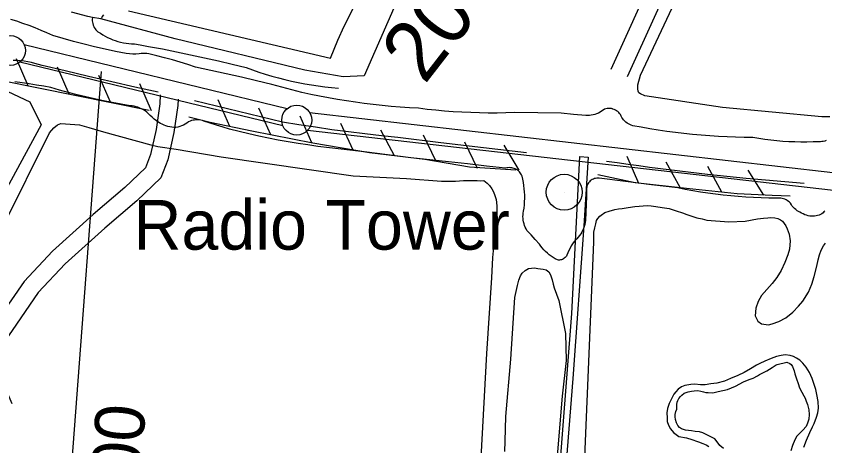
# Model space of a CAD drawing. Extents: x 3704301 to 3742427, y 506229 to 532009.
# Drawn here: x 3715113 to 3716465, y 521733 to 522452 of the extents above; entities that cross this region are included whole.
import ezdxf

# ---------------------------------------------------------------- set-up
doc = ezdxf.new("R2010")
doc.units = 0
for name, color, linetype in [('V-CHAN-DOCK', 7, 'Continuous'), ('V-FLOD-BASE', 7, 'Continuous'), ('V-LEVE-TOET', 7, 'Continuous'), ('V-RIVR-RANG', 7, 'Continuous'), ('V-RIVR-RANG-IDEN', 7, 'Continuous'), ('V-ROAD-CNTR', 7, 'Continuous'), ('V-RRAP-FSHR', 7, 'Continuous'), ('V-SITE-OTLN', 7, 'Continuous'), ('V-SITE-VEGE', 7, 'Continuous'), ('V-SURV-IDEN', 7, 'Continuous'), ('V-SURV-LINE', 7, 'Continuous'), ('V-TOPO-SHOR', 7, 'Continuous'), ('V-TOPO-TOWR', 7, 'Continuous'), ('V-UTIL-LINE', 7, 'Continuous')]:
    doc.layers.add(name, color=color, linetype=linetype)

msp = doc.modelspace()

# ---------------------------------------------------------------- linework, layer by layer
at = {"layer": 'V-CHAN-DOCK'}
msp.add_lwpolyline([(3716068.9, 522216.5), (3716061.6, 522101.6), (3716043.5, 521845.9), (3716027.3, 521642.6), (3716007.2, 521392.8), (3715985.9, 521141.3), (3715970.4, 520923.8), (3715961, 520923.9), (3715976.3, 521159.3), (3715969.4, 521160.2), (3715969.9, 521169.4), (3715977.2, 521168.7), (3715991.5, 521326.2), (3716018.5, 521652), (3716041.7, 521954.7), (3716055, 522217.2), (3716068.9, 522216.5)], dxfattribs=at)
at = {"layer": 'V-FLOD-BASE'}
for points in [[(3715350.3, 522324.8), (3715311.4, 522333.5), (3715272.5, 522342.3), (3715233.7, 522351.3), (3715194.9, 522360.4), (3715156.1, 522369.7), (3715150.2, 522371.5), (3715144.2, 522373.2), (3715138.2, 522374.6), (3715132.2, 522375.7), (3715126.1, 522376.7), (3715120, 522377.4), (3715113.8, 522377.9), (3715107.7, 522378.1)], [(3715965.9, 522223.4), (3715894.2, 522231.6), (3715822.6, 522240.1), (3715751, 522248.9), (3715723.3, 522251.8), (3715695.7, 522255), (3715668.1, 522258.5), (3715640.5, 522262.2), (3715613, 522266.2), (3715585.5, 522270.4), (3715558.1, 522274.9), (3715521.3, 522283.8), (3715484.5, 522292.6), (3715447.8, 522301.4), (3715411, 522310.2)], [(3716430.2, 522172.2), (3716397.8, 522174.7), (3716365.4, 522177.5), (3716333.1, 522180.5), (3716300.8, 522183.8), (3716268.5, 522187.2), (3716236.2, 522191), (3716204, 522194.9), (3716171.8, 522199.1), (3716153.7, 522201.6), (3716135.7, 522204.2), (3716117.6, 522206.7), (3716099.6, 522209.2)]]:
    msp.add_lwpolyline(points, dxfattribs=at)
at = {"layer": 'V-LEVE-TOET'}
for points in [[(3715324.5, 522389.5), (3715321.7, 522389.4), (3715318.5, 522389), (3715313, 522388.7), (3715307.5, 522388.7), (3715302.1, 522389), (3715296.6, 522389.6), (3715278.9, 522393.2), (3715261.3, 522397), (3715243.7, 522401), (3715226.2, 522405.3), (3715208.7, 522409.9), (3715191.3, 522414.6), (3715174, 522419.7), (3715164.2, 522424.1), (3715154.3, 522428.3), (3715144.3, 522432.4), (3715134.2, 522436.3), (3715124.1, 522440), (3715113.9, 522443.5), (3715103.7, 522446.8)], [(3716096.6, 522296.7), (3716094.1, 522294.8), (3716091.5, 522293), (3716088.9, 522291.5), (3716086.1, 522290.1), (3716083.2, 522288.9), (3716080.3, 522287.8), (3716077.3, 522287), (3716074.2, 522286.4), (3716071.2, 522286), (3716068.1, 522285.8), (3716065, 522285.7), (3716044.4, 522287.8), (3716023.9, 522289.7), (3715945.9, 522290.7), (3715931.3, 522290.2), (3715916.7, 522290), (3715902, 522290), (3715887.4, 522290.2), (3715872.7, 522290.7), (3715858.1, 522291.3), (3715843.5, 522292.2), (3715828.9, 522293.3), (3715814.3, 522294.7), (3715799.7, 522296.2), (3715785.2, 522298), (3715770.1, 522298.9), (3715755, 522299.9), (3715739.9, 522301.2), (3715724.8, 522302.6), (3715709.8, 522304.3), (3715694.8, 522306.1), (3715679.8, 522308.1), (3715664.8, 522310.4), (3715649.9, 522312.8), (3715635, 522315.5), (3715620.1, 522318.3), (3715605.3, 522321.3), (3715590.5, 522324.6), (3715565.3, 522331.2), (3715540, 522337.7), (3715514.7, 522344), (3715489.3, 522350), (3715463.8, 522355.8), (3715438.4, 522361.4), (3715412.8, 522366.8), (3715399.9, 522371.1), (3715387, 522375.1), (3715374, 522378.9), (3715360.9, 522382.5), (3715347.7, 522385.9), (3715334.5, 522389), (3715331.3, 522389.4), (3715328.1, 522389.6), (3715324.5, 522389.5)], [(3715567.5, 522241.8), (3715551, 522244.8), (3715534.6, 522248), (3715518.2, 522251.5), (3715501.9, 522255.1), (3715485.6, 522259), (3715469.4, 522263.2), (3715458.6, 522266.3), (3715447.9, 522269.5), (3715437.2, 522273), (3715426.5, 522276.6), (3715424, 522277.5), (3715421.5, 522278.1), (3715418.9, 522278.5), (3715416.3, 522278.7), (3715413.6, 522278.7), (3715411, 522278.4), (3715408.4, 522277.9), (3715405.9, 522277.3), (3715403.4, 522276.4), (3715401, 522275.3), (3715398.3, 522273.3), (3715395.4, 522271.6), (3715392.4, 522270), (3715389.3, 522268.7), (3715386.2, 522267.5), (3715383, 522266.6), (3715379.7, 522265.8), (3715376.3, 522266), (3715373, 522266.3), (3715369.7, 522266.9), (3715366.4, 522267.7), (3715363.2, 522268.6), (3715360.1, 522269.8), (3715357, 522271.2), (3715354.1, 522272.8), (3715351.2, 522274.5), (3715347.4, 522277.1), (3715343.7, 522279.9), (3715340.2, 522282.9), (3715336.8, 522286.1), (3715333.5, 522289.4), (3715331, 522291.5), (3715328.3, 522293.5), (3715325.5, 522295.3), (3715322.5, 522296.9), (3715319.5, 522298.3), (3715316.4, 522299.6), (3715313.2, 522300.6), (3715309.9, 522301.4), (3715306.6, 522301.9), (3715303.3, 522302.3), (3715288.4, 522304.8), (3715273.5, 522307.6), (3715258.7, 522310.6), (3715243.9, 522313.7), (3715229.2, 522317.1), (3715214.5, 522320.6), (3715199.8, 522324.4), (3715185.2, 522328.3), (3715170.7, 522332.5), (3715158.7, 522334.8), (3715146.7, 522336.9), (3715134.6, 522338.8), (3715122.6, 522340.6), (3715110.4, 522342.1)], [(3716109.4, 522297), (3716108, 522297.4), (3716105.7, 522297.7), (3716103.4, 522297.8), (3716101.1, 522297.6), (3716098.8, 522297.3), (3716096.6, 522296.7)], [(3716129.8, 522277), (3716128.4, 522278.5), (3716126.8, 522280.5), (3716125.3, 522282.7), (3716124.1, 522285), (3716123, 522287.4), (3716121.6, 522289.2), (3716120.1, 522291), (3716118.4, 522292.5), (3716116.5, 522293.9), (3716114.5, 522295.1), (3716112.4, 522296), (3716110.2, 522296.8), (3716109.7, 522297), (3716109.4, 522297)], [(3716466.9, 522243.9), (3716464.6, 522243.1), (3716462.2, 522242.5), (3716459.9, 522242.2), (3716457.4, 522242), (3716455, 522242.1), (3716445, 522241.6), (3716434.9, 522241.4), (3716424.8, 522241.4), (3716414.7, 522241.6), (3716404.6, 522242), (3716394.5, 522242.6), (3716384.5, 522243.5), (3716374.4, 522244.6), (3716364.4, 522245.9), (3716354.4, 522247.4), (3716344.5, 522249.2), (3716330, 522249.2), (3716315.6, 522249.6), (3716301.2, 522250.1), (3716286.8, 522250.8), (3716272.4, 522251.7), (3716258, 522252.8), (3716243.6, 522254.1), (3716229.2, 522255.6), (3716214.9, 522257.3), (3716200.6, 522259.2), (3716186.3, 522261.4), (3716172.1, 522263.7), (3716157.9, 522266.2), (3716143.7, 522268.9), (3716141.2, 522269.7), (3716138.8, 522270.7), (3716136.5, 522271.9), (3716134.2, 522273.3), (3716132.1, 522274.9), (3716129.8, 522277)], [(3716063.3, 522103.5), (3716062.3, 522100.2), (3716061.2, 522097), (3716059.8, 522093.8), (3716058.3, 522090.8), (3716056.6, 522087.9), (3716054.7, 522085), (3716052.6, 522082.3), (3716050.3, 522079.7), (3716047.9, 522077.3), (3716045.4, 522075), (3716043, 522071.5), (3716040.7, 522067.8), (3716038.7, 522064.1), (3716036.8, 522060.2), (3716035.1, 522056.3), (3716033.6, 522052.2), (3716032.7, 522050.7), (3716031.7, 522049.3), (3716030.5, 522048.1), (3716029.1, 522047), (3716027.7, 522046), (3716026.1, 522045.2), (3716024.5, 522044.7), (3716022.8, 522044.3), (3716021.1, 522044.1), (3716019.3, 522044.1), (3716017.6, 522044.4), (3716014, 522046.3), (3716010.6, 522048.4), (3716007.2, 522050.6), (3716004, 522053.1), (3716000.9, 522055.7), (3715997.9, 522058.4), (3715995.1, 522061.4), (3715992.4, 522064.4), (3715989.9, 522067.6), (3715987.6, 522070.9), (3715980.7, 522078.6), (3715973.7, 522086.2), (3715966.7, 522093.8), (3715965.2, 522096.4), (3715963.8, 522099.2), (3715962.7, 522102), (3715961.8, 522104.8), (3715961.1, 522107.8), (3715960.5, 522110.8), (3715960.2, 522113.8), (3715960.1, 522116.8), (3715960.3, 522119.8), (3715960.6, 522122.8), (3715961.2, 522125.8), (3715961.9, 522131.1), (3715962.5, 522136.5), (3715962.8, 522141.8), (3715963, 522147.2), (3715963, 522152.6), (3715962.7, 522158), (3715962.3, 522163.3), (3715961.6, 522168.6), (3715960.8, 522174), (3715959.7, 522179.2), (3715958.5, 522184.5), (3715957.7, 522186.4), (3715956.6, 522188.2), (3715955.4, 522190), (3715954, 522191.6), (3715952.5, 522193.1), (3715950.9, 522194.4), (3715949.1, 522195.6), (3715947.2, 522196.5), (3715945.3, 522197.4), (3715943.3, 522198), (3715941.2, 522198.4), (3715939.1, 522198.6), (3715937, 522198.7), (3715934.9, 522198.5), (3715932.8, 522198.1), (3715930.7, 522197.6), (3715899.1, 522201.4), (3715867.5, 522205), (3715835.8, 522208.5), (3715804.2, 522211.9), (3715772.5, 522215.1), (3715733.7, 522220.3), (3715694.8, 522225.2), (3715656, 522229.8), (3715617.1, 522234.3), (3715600.5, 522236.6), (3715584, 522239.1), (3715567.5, 522241.8)], [(3716465, 522126), (3716463.3, 522124.6), (3716461.9, 522123.1), (3716459.7, 522121.6), (3716457.4, 522120.4), (3716455.1, 522119.3), (3716452.6, 522118.5), (3716450.1, 522117.9), (3716447.6, 522117.5), (3716445, 522117.3), (3716442.5, 522117.4), (3716439.9, 522117.6), (3716436.9, 522118.2), (3716434, 522119), (3716431.1, 522120), (3716428.3, 522121.2), (3716425.7, 522122.5), (3716423.1, 522124), (3716420.7, 522125.3), (3716418.4, 522126.7), (3716416.2, 522128.4), (3716414.1, 522130.2), (3716412.2, 522132.2), (3716410.4, 522134.3), (3716408.8, 522136.6), (3716407.4, 522139), (3716405.8, 522140.7), (3716404, 522142.3), (3716402, 522143.6), (3716400, 522144.8), (3716397.9, 522145.8), (3716395.7, 522146.6), (3716393.4, 522147.3), (3716391.1, 522147.7), (3716388.7, 522147.9), (3716386.3, 522147.9), (3716384, 522147.7), (3716371.2, 522147.8), (3716358.4, 522148.2), (3716345.7, 522148.7), (3716332.9, 522149.4), (3716320.1, 522150.3), (3716307.4, 522151.5), (3716294.7, 522152.8), (3716282, 522154.3), (3716269.3, 522156), (3716256.7, 522157.9), (3716244, 522160), (3716231.5, 522162.2), (3716218.9, 522164.7), (3716175.1, 522170.1), (3716131.3, 522175.5), (3716087.6, 522181), (3716085.6, 522181.2), (3716083.5, 522181.1), (3716081.5, 522180.8), (3716079.6, 522180.3), (3716077.7, 522179.6), (3716075.8, 522178.7), (3716074.1, 522177.6), (3716072.6, 522176.4), (3716071.1, 522174.9), (3716069.8, 522173.3), (3716068.7, 522171.6), (3716067.8, 522169.8), (3716067.1, 522167.9), (3716066.6, 522166), (3716066.3, 522164), (3716066, 522150.5), (3716065.6, 522137), (3716065.1, 522123.6), (3716064.6, 522110.2), (3716064.1, 522106.8), (3716063.3, 522103.5)]]:
    msp.add_lwpolyline(points, dxfattribs=at)
at = {"layer": 'V-RIVR-RANG'}
msp.add_line((3715254.7, 522359.5), (3715197.6, 521601.7), dxfattribs=at)
at = {"layer": 'V-ROAD-CNTR'}
for points in [[(3716530.9, 523278.2), (3716481.5, 523173), (3716256.5, 522692.4), (3716107, 522363)], [(3716556.9, 523263.1), (3716508.6, 523160.2), (3716283.7, 522679.8), (3716134.3, 522350.6)], [(3715240.3, 522450.1), (3715239.9, 522446.6), (3715239.9, 522444.2), (3715240.2, 522441.9), (3715240.7, 522439.6), (3715241.4, 522437.3), (3715242.3, 522435.1), (3715243.4, 522433.1), (3715244.6, 522431.1), (3715246.1, 522429.2), (3715247.7, 522427.5), (3715249.5, 522426), (3715251.5, 522424.6), (3715253.5, 522423.5), (3715257.4, 522421), (3715261.5, 522418.6), (3715265.6, 522416.5), (3715269.8, 522414.5), (3715274.1, 522412.8), (3715278.5, 522411.2), (3715282.9, 522409.8), (3715287.4, 522408.6), (3715292, 522407.7), (3715296.6, 522406.9), (3715301.2, 522406.3), (3715305.8, 522406), (3715310.5, 522405.8), (3715320.1, 522404.1), (3715334, 522401.6), (3715357.4, 522397.2), (3715380.8, 522392.5), (3715404.2, 522387.7), (3715427.5, 522382.6), (3715450.8, 522377.3), (3715474, 522371.7), (3715497.1, 522366), (3715507.8, 522362.1), (3715518.5, 522358.5), (3715529.3, 522355.1), (3715540.1, 522351.8), (3715551.1, 522348.8), (3715562, 522346.1), (3715573.1, 522343.5), (3715584.1, 522341.2), (3715595.3, 522339), (3715606.4, 522337.1), (3715617.6, 522335.4), (3715628.8, 522334), (3715640.1, 522332.7), (3715651.4, 522331.7)], [(3715258.6, 522454.1), (3715256.6, 522451.5), (3715256.1, 522450.7), (3715255.7, 522449.8), (3715255.4, 522449), (3715255.1, 522448), (3715255, 522447.6)], [(3715353.7, 522320.5), (3715352.9, 522305.3), (3715346.8, 522262.6), (3715337.5, 522220.5), (3715329.1, 522198.5), (3715294.3, 522165.7), (3715241.4, 522120.1), (3715173.3, 522059.1), (3715126.2, 522008.4), (3715088.7, 521953.9), (3715065.1, 521920), (3715057.8, 521878.4), (3715059.3, 521835.7), (3715077.7, 521792.4)], [(3715383.4, 522313.3), (3715382.8, 522302.4), (3715376.3, 522257.3), (3715366.3, 522211.9), (3715354.7, 522181.4), (3715314.4, 522143.4), (3715261.2, 522097.6), (3715194.4, 522037.6), (3715149.6, 521989.6), (3715113.4, 521936.9), (3715093.5, 521908.3), (3715087.9, 521876.3), (3715089.1, 521842.3), (3715105.3, 521804.1)]]:
    msp.add_lwpolyline(points, dxfattribs=at)
at = {"layer": 'V-RRAP-FSHR'}
for p, q in [((3715133, 522335.8), (3715113.5, 522380.6)), ((3715201.6, 522321.9), (3715182.1, 522366.7)), ((3715270.2, 522308), (3715250.7, 522352.7)), ((3715338.8, 522294), (3715319.3, 522338.8)), ((3715469.8, 522267.4), (3715450.2, 522312.1)), ((3715538.5, 522253.8), (3715518.7, 522298.4)), ((3715607.2, 522240.2), (3715587.4, 522284.9)), ((3715676.1, 522228), (3715655.5, 522272.3)), ((3715745.4, 522218.2), (3715722.3, 522261.2)), ((3715814.7, 522208.9), (3715793.6, 522253)), ((3715883.8, 522197.5), (3715862.7, 522241.5)), ((3715953.8, 522194.3), (3715928.4, 522236.1)), ((3716153.5, 522172.3), (3716134.4, 522217.3)), ((3716223.1, 522165.2), (3716199.7, 522208)), ((3716292.7, 522157.7), (3716269.1, 522200.5)), ((3716362.6, 522152.9), (3716336.5, 522194.2))]:
    msp.add_line(p, q, dxfattribs=at)
for points in [[(3714756.6, 522821), (3714942.1, 522513.1), (3715041.8, 522377.9), (3715089.2, 522344.7), (3715335, 522294.8)], [(3715948.2, 522194.7), (3715870.5, 522199.7), (3715795.9, 522212.1), (3715703.6, 522223.2), (3715609, 522239.9), (3715506.8, 522260), (3715436.9, 522274), (3715401.6, 522282.9)], [(3716406.6, 522150.8), (3716376.8, 522152.3), (3716318.1, 522155.1), (3716233.5, 522164), (3716147.6, 522173.5), (3716085, 522186.9)]]:
    msp.add_lwpolyline(points, dxfattribs=at)
at = {"layer": 'V-SITE-OTLN'}
for p, q in [((3715820.3, 522641.5), (3715694.8, 522352.1)), ((3715232.3, 522451.6), (3715205.5, 522458.9)), ((3715240.3, 522450.1), (3715232.3, 522451.6)), ((3715254.4, 522447.6), (3715240.3, 522450.1)), ((3715378.6, 522414.4), (3715254.4, 522447.6)), ((3715595.6, 522361.5), (3715378.6, 522414.4)), ((3715659.2, 522350.5), (3715595.6, 522361.5)), ((3715694.8, 522352.1), (3715659.2, 522350.5))]:
    msp.add_line(p, q, dxfattribs=at)
msp.add_lwpolyline([(3716473, 522283.5), (3716459.8, 522283.8), (3716293.7, 522299.2), (3716163.9, 522318.6), (3716156.8, 522322.2), (3716153.9, 522323.7), (3716152.7, 522326.7), (3716152.3, 522330.6), (3716152.3, 522337.5), (3716156.7, 522353.4), (3716516.2, 523119.1)], dxfattribs=at)
msp.add_lwpolyline([(3714721, 522800.8), (3714949, 522429.2), (3715003.6, 522370.7), (3715135.4, 522308.8), (3715154.3, 522270.1), (3714960.7, 521913.5), (3714957.9, 521910.7), (3714463.4, 522100.1), (3714419.6, 522133.7), (3714419.8, 522150.2), (3714462.5, 522298.7), (3714477.9, 522330), (3714677.8, 522732.3), (3714690.5, 522756.7), (3714699.8, 522769), (3714712.5, 522784.3)], close=True, dxfattribs=at)
at = {"layer": 'V-SITE-VEGE'}
for points in [[(3715090.8, 522101), (3715168.2, 522257.2), (3715175.8, 522265.3), (3715181.9, 522270.4)], [(3715181.9, 522270.4), (3715187.5, 522272.5), (3715218.7, 522270.3), (3715234, 522266.1), (3715258.9, 522258.7), (3715337.9, 522236.9), (3715349.7, 522233.8), (3715380, 522229.4), (3715455.2, 522216.6), (3715676, 522185), (3715765.5, 522180.3), (3715824, 522175.9), (3715847.2, 522176.1), (3715860.6, 522177.2), (3715869.6, 522177.4), (3715883.2, 522177.2), (3715888.5, 522176.8), (3715894.7, 522177.2)], [(3715894.7, 522177.2), (3715900.3, 522173), (3715904.1, 522169.1), (3715908.2, 522163.5), (3715910.9, 522158.3), (3715913.2, 522152.2), (3715915.1, 522145.5), (3715916.1, 522135), (3715916.4, 522124.4), (3715915.4, 522109.2), (3715914.4, 522096), (3715911.1, 522070.9), (3715909, 522048.1), (3715907.6, 522014.3), (3715898.9, 521887.8), (3715889.7, 521713.2)], [(3716062, 521674), (3716078.3, 522073.9), (3716078.6, 522090.8), (3716080.1, 522098.1), (3716081.7, 522104.8), (3716083.2, 522110.2), (3716085.2, 522113.7), (3716088.4, 522117.7), (3716090.6, 522119.4), (3716096.9, 522123.4), (3716104.3, 522126), (3716113.9, 522128.4), (3716120, 522129.6), (3716125.8, 522130.4), (3716135.7, 522132.1), (3716146.9, 522133.8), (3716168.1, 522135.1), (3716174.2, 522134.9), (3716182.1, 522133.8), (3716192.8, 522132.2), (3716204.5, 522130.2), (3716216.2, 522126.6), (3716226.7, 522123), (3716234.1, 522120.2), (3716242.6, 522117.6), (3716250.8, 522115), (3716259.5, 522112.8), (3716267.4, 522111.1), (3716304.1, 522108.3)], [(3716304.1, 522108.3), (3716331.6, 522109.2), (3716352.4, 522112.8), (3716362.3, 522114), (3716369.7, 522114.7), (3716374.5, 522115.5), (3716381.3, 522115), (3716386.4, 522113.4), (3716390.6, 522111.4), (3716393.9, 522109.1), (3716396.8, 522105.4), (3716399.3, 522101.6), (3716401.7, 522096.3), (3716404.9, 522087.6), (3716406.8, 522076), (3716405.7, 522062.3), (3716402.9, 522052.8), (3716398, 522039.9), (3716391.5, 522026.6), (3716384.5, 522015.1), (3716376.9, 522005), (3716359, 521985), (3716353.1, 521974.5), (3716349.5, 521963.5), (3716348.4, 521950.7), (3716352.8, 521941.8), (3716359, 521937.6), (3716370.7, 521935.7), (3716376.6, 521937.3), (3716387.9, 521941.3), (3716399.8, 521947.4), (3716411.4, 521957), (3716420.9, 521967), (3716427.7, 521975.2), (3716437.6, 521990.4), (3716443.2, 522003.7), (3716446.9, 522016.5), (3716451.4, 522033.6), (3716453.8, 522044.3), (3716456.1, 522053.1), (3716458.7, 522060.7), (3716462.4, 522067.9), (3716465.9, 522072.3)], [(3715929.8, 521723.8), (3715930.4, 521741.2), (3715931.4, 521782.1), (3715939.9, 521878), (3715946.7, 521981.7), (3715951, 522001.4), (3715953.2, 522010.6), (3715956.1, 522017.5), (3715958.7, 522022), (3715963.7, 522026.7), (3715969.3, 522030.1), (3715979.2, 522031.1), (3715985, 522029.9), (3715994, 522029), (3715999, 522027.6), (3716003.3, 522024.6), (3716006, 522019.2), (3716008.7, 522011.2), (3716010.6, 522003.6), (3716012.3, 521997.8), (3716020.2, 521976.2), (3716030.9, 521921), (3716032.2, 521876), (3716025.4, 521816.3), (3716012.2, 521656.3)], [(3716429.9, 521731.3), (3716434.3, 521742.6), (3716439.6, 521755.4), (3716444.4, 521765.1), (3716446.7, 521770.5), (3716450.8, 521781.4), (3716452.8, 521788.3), (3716454, 521796.5), (3716453.5, 521807.5), (3716451.5, 521818.9), (3716449.7, 521827.5), (3716443.8, 521846), (3716439, 521856.1), (3716433.8, 521864.7), (3716428.1, 521871.5), (3716422.8, 521876.4), (3716417.3, 521880), (3716412.2, 521882.9), (3716406.9, 521884.6), (3716398.7, 521885.6), (3716391.5, 521884.6), (3716383.9, 521882.7), (3716375.1, 521879.4), (3716364.5, 521874.9), (3716356.2, 521871.2), (3716350.3, 521868.3), (3716340.3, 521862.3), (3716329.7, 521856.2), (3716319.5, 521851), (3716307.2, 521845.7), (3716297.1, 521841.5), (3716284.3, 521838.3), (3716273.9, 521836.8), (3716264.6, 521835.5), (3716256.6, 521835.6), (3716247.5, 521836.2), (3716240.8, 521835.9), (3716230.9, 521834.4), (3716224.9, 521831.8), (3716219.8, 521828), (3716215.6, 521823.8), (3716212.4, 521819.9), (3716208.7, 521813), (3716204.5, 521804.1), (3716201.7, 521795.8), (3716200.8, 521788.5), (3716200.9, 521780.3), (3716201.4, 521773.8), (3716203.5, 521767.7), (3716206.6, 521761.8), (3716211.7, 521755.6), (3716220.8, 521749), (3716233.3, 521746.5), (3716235, 521746), (3716240.9, 521744.6), (3716253.5, 521740.2), (3716260.7, 521737.4), (3716266.1, 521735), (3716270.6, 521732.3)]]:
    msp.add_lwpolyline(points, dxfattribs=at)
at = {"layer": 'V-SURV-LINE'}
for points in [[(3715126, 522404.5), (3715565.9, 522297.6)], [(3715558.8, 522268.4), (3715119, 522375.3)], [(3715603.4, 522290.9), (3716565.5, 522180.5)], [(3716562.1, 522150.7), (3715599.9, 522261.1)]]:
    msp.add_lwpolyline(points, dxfattribs=at)
for centre in [(3715103.1, 522394.6), (3715581.8, 522278.3)]:
    msp.add_circle(centre, 25, dxfattribs=at)
at = {"layer": 'V-TOPO-SHOR'}
for points in [[(3716302, 521827.6), (3716315.2, 521833.1), (3716328.8, 521840.2), (3716338.5, 521844), (3716344.8, 521846.6), (3716351.9, 521850.3), (3716355.6, 521852.6), (3716361, 521855.4), (3716367.8, 521858.8), (3716376.6, 521864.1), (3716380.1, 521866.5), (3716383.4, 521868.8), (3716384.9, 521869.6), (3716401.4, 521873.3), (3716406, 521871.2), (3716408.3, 521869.1), (3716410.6, 521865.9), (3716412.3, 521861.3), (3716413.3, 521858.5), (3716414.7, 521853.5), (3716417.4, 521845.6), (3716420.2, 521837.3), (3716422.6, 521830.2), (3716426.1, 521822.8), (3716429.9, 521817), (3716431.8, 521813), (3716433.7, 521808.1), (3716435.8, 521802.6), (3716437.9, 521793.4), (3716438.8, 521785.8), (3716437.9, 521777.9), (3716435.8, 521771.3), (3716433.8, 521765.7), (3716428.2, 521759.3), (3716423.2, 521754.6), (3716418.2, 521749.2), (3716414.8, 521743.2), (3716410.9, 521733.6), (3716407.7, 521724.9)], [(3716217.1, 521794.6), (3716217.4, 521802.2), (3716218.1, 521806.6), (3716219.1, 521809.3), (3716220.4, 521812.2), (3716223.6, 521815.8), (3716225.4, 521817.8), (3716229.7, 521821.2), (3716233, 521822.5), (3716236.2, 521823.9), (3716241.8, 521825), (3716246.3, 521825.5), (3716252.5, 521825.6), (3716257.3, 521824.7), (3716261.7, 521823.5), (3716266, 521822.5), (3716269.6, 521822.3), (3716277, 521822.1), (3716280, 521822.5), (3716284, 521823.6), (3716286.6, 521824.3), (3716302, 521827.6)], [(3716295.1, 521729), (3716289.4, 521734), (3716285, 521739.8), (3716281.1, 521745.2), (3716275.3, 521747.9), (3716269.8, 521750.8), (3716260.7, 521754.8), (3716255, 521756.5), (3716247.9, 521757.3), (3716241.8, 521758.1), (3716231.6, 521759.7), (3716224.9, 521761.9), (3716221.9, 521763.9), (3716218.7, 521767.1), (3716216.6, 521771.7), (3716215.1, 521777.2), (3716214.5, 521782), (3716214.7, 521785.9), (3716215.8, 521790.7), (3716217.1, 521794.6)]]:
    msp.add_lwpolyline(points, dxfattribs=at)
at = {"layer": 'V-TOPO-TOWR'}
msp.add_line((3716029, 522157.6), (3716029, 522157.6), dxfattribs=at)
msp.add_circle((3716029, 522157.6), 30, dxfattribs=at)
at = {"layer": 'V-UTIL-LINE'}
msp.add_lwpolyline([(3715300.4, 522461.1), (3715638, 522381.6), (3715650.5, 522412.1), (3715661.1, 522435.6), (3715667.4, 522447.3), (3715879.5, 522877.3), (3716011.5, 523149.5), (3716149.7, 523426.8), (3716125.9, 523444.7)], dxfattribs=at)

# ---------------------------------------------------------------- texts
at = {"layer": 'V-RIVR-RANG-IDEN'}
msp.add_text('D-200', height=83, rotation=85.5443, dxfattribs=at).set_placement((3715306.2, 521497.9))
at = {"layer": 'V-SURV-IDEN'}
msp.add_text('203+09.9', height=100, rotation=52.2378, dxfattribs=at).set_placement((3715795.4, 522336.3))
at = {"layer": 'V-TOPO-TOWR'}
msp.add_text('Radio Tower', height=83, dxfattribs=at).set_placement((3715308.9, 522061.5))

doc.saveas('drawing.dxf')
